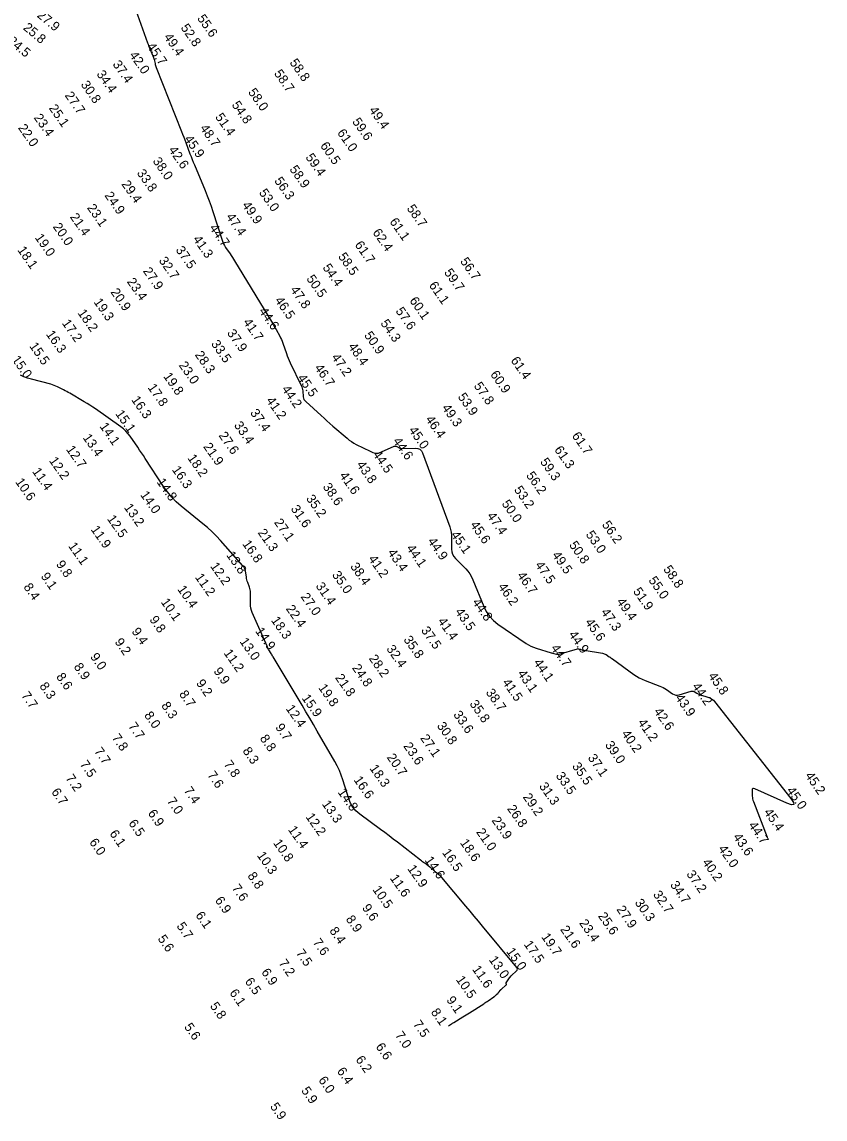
# Model space of a CAD drawing. Extents: x 988130 to 1132882, y 654656 to 841453.
# Drawn here: x 1039949 to 1040380, y 764740 to 765328 of the extents above; entities that cross this region are included whole.
import ezdxf

# ---------------------------------------------------------------- set-up
doc = ezdxf.new("R2010")
doc.units = 0
doc.layers.add('V-TOPO-MAJR', color=7, linetype='Continuous')
doc.layers.add('V-TOPO-SOUN', color=7, linetype='Continuous')

msp = doc.modelspace()

# ---------------------------------------------------------------- linework, layer by layer
at = {"layer": 'V-TOPO-MAJR'}
for points in [[(1040009.91, 765334.59), (1040016.16, 765317.1), (1040016.45, 765316.3), (1040016.76, 765315.49), (1040017.07, 765314.69), (1040017.4, 765313.9), (1040018.96, 765310.15), (1040019.16, 765309.64), (1040019.35, 765309.12), (1040019.51, 765308.61), (1040019.66, 765308.08), (1040020.2, 765305.96), (1040020.34, 765305.44), (1040020.5, 765304.92), (1040020.68, 765304.4), (1040020.87, 765303.89), (1040034.39, 765269.48), (1040034.97, 765267.99), (1040035.55, 765266.5), (1040036.12, 765265.01), (1040036.68, 765263.51), (1040038.93, 765257.53), (1040039.5, 765256.03), (1040040.08, 765254.54), (1040040.68, 765253.06), (1040041.29, 765251.58), (1040047.03, 765237.83), (1040048.16, 765235.03), (1040049.24, 765232.22), (1040050.26, 765229.38), (1040051.22, 765226.52), (1040056.18, 765211.2), (1040056.55, 765210.19), (1040056.98, 765209.21), (1040057.49, 765208.27), (1040058.06, 765207.36), (1040060.48, 765203.79), (1040061.08, 765202.9), (1040061.67, 765201.99), (1040062.25, 765201.08), (1040062.81, 765200.16), (1040083.13, 765166.66), (1040083.64, 765165.8), (1040084.15, 765164.94), (1040084.65, 765164.07), (1040085.14, 765163.2), (1040087.08, 765159.69), (1040087.54, 765158.8), (1040087.97, 765157.9), (1040088.36, 765156.98), (1040088.71, 765156.04), (1040090.68, 765150.35), (1040091.14, 765149.1), (1040091.63, 765147.85), (1040092.16, 765146.63), (1040092.72, 765145.41), (1040098.55, 765133.32), (1040098.85, 765132.61), (1040099.09, 765131.87), (1040099.27, 765131.12), (1040099.38, 765130.35), (1040099.68, 765127.24), (1040099.81, 765126.49), (1040100.08, 765125.8), (1040100.47, 765125.18), (1040100.99, 765124.63), (1040109.25, 765117.14), (1040110.83, 765115.72), (1040112.41, 765114.31), (1040114, 765112.91), (1040115.59, 765111.52), (1040123.17, 765104.95), (1040124.33, 765104), (1040125.56, 765103.13), (1040126.83, 765102.33), (1040128.16, 765101.62), (1040135.61, 765097.95), (1040135.96, 765097.79), (1040136.32, 765097.64), (1040136.68, 765097.5), (1040137.05, 765097.38), (1040138.55, 765096.93), (1040138.92, 765096.85), (1040139.29, 765096.84), (1040139.66, 765096.89), (1040140.02, 765097.01), (1040148.51, 765100.64), (1040148.85, 765100.74), (1040149.18, 765100.76), (1040149.51, 765100.69), (1040149.83, 765100.54), (1040151.11, 765099.74), (1040151.44, 765099.57), (1040151.77, 765099.45), (1040152.13, 765099.39), (1040152.5, 765099.37), (1040159.96, 765099.63), (1040161.22, 765099.51), (1040162.25, 765099.05), (1040163.06, 765098.27), (1040163.65, 765097.15), (1040178.27, 765057.35), (1040178.73, 765055.93), (1040179.05, 765054.49), (1040179.24, 765053.02), (1040179.29, 765051.54), (1040179.26, 765045.54), (1040179.38, 765044.09), (1040179.77, 765042.75), (1040180.43, 765041.52), (1040181.35, 765040.4), (1040186.82, 765034.89), (1040188.01, 765033.57), (1040189.05, 765032.15), (1040189.94, 765030.63), (1040190.69, 765029.02), (1040196.49, 765014.74), (1040197.85, 765011.95), (1040199.58, 765009.44), (1040201.66, 765007.22), (1040204.09, 765005.29), (1040219.2, 764994.92), (1040220.48, 764994.11), (1040221.81, 764993.41), (1040223.19, 764992.81), (1040224.62, 764992.32), (1040232.65, 764989.9), (1040233.01, 764989.79), (1040233.37, 764989.69), (1040233.74, 764989.59), (1040234.1, 764989.5), (1040235.57, 764989.14), (1040235.94, 764989.07), (1040236.31, 764989.05), (1040236.67, 764989.09), (1040237.03, 764989.17), (1040246.8, 764992.07), (1040246.9, 764992.09), (1040247.01, 764992.09), (1040247.12, 764992.08), (1040247.22, 764992.05), (1040247.65, 764991.89), (1040247.75, 764991.85), (1040247.86, 764991.81), (1040247.97, 764991.78), (1040248.08, 764991.75), (1040249.32, 764991.41), (1040249.57, 764991.35), (1040249.81, 764991.3), (1040250.06, 764991.25), (1040250.31, 764991.2), (1040260.18, 764989.62), (1040260.69, 764989.52), (1040261.18, 764989.36), (1040261.65, 764989.15), (1040262.1, 764988.9), (1040263.86, 764987.77), (1040264.29, 764987.48), (1040264.73, 764987.19), (1040265.16, 764986.89), (1040265.58, 764986.59), (1040276.95, 764978.28), (1040278.38, 764977.3), (1040279.88, 764976.43), (1040281.42, 764975.66), (1040283.03, 764975), (1040290.95, 764972.03), (1040291.87, 764971.65), (1040292.76, 764971.22), (1040293.63, 764970.73), (1040294.47, 764970.19), (1040297.77, 764967.92), (1040298.61, 764967.45), (1040299.49, 764967.21), (1040300.39, 764967.17), (1040301.34, 764967.35), (1040307.75, 764969.28), (1040308.16, 764969.36), (1040308.55, 764969.36), (1040308.93, 764969.27), (1040309.3, 764969.1), (1040310.77, 764968.25), (1040311.15, 764968.05), (1040311.53, 764967.87), (1040311.92, 764967.7), (1040312.32, 764967.56), (1040317.21, 764965.95), (1040318.12, 764965.57), (1040318.94, 764965.08), (1040319.69, 764964.47), (1040320.35, 764963.75), (1040361.16, 764911.79), (1040362.62, 764909.61), (1040362.77, 764908.46), (1040361.61, 764908.32), (1040359.15, 764909.2), (1040341.84, 764916.93), (1040341.23, 764917.1), (1040340.8, 764917.01), (1040340.55, 764916.65), (1040340.48, 764916.02), (1040340.55, 764912.97), (1040340.6, 764912.21), (1040340.71, 764911.46), (1040340.89, 764910.73), (1040341.14, 764910.01), (1040348.54, 764891.04)], [(1040177.68, 764789.83), (1040179.29, 764790.88), (1040179.56, 764791.05), (1040179.83, 764791.23), (1040180.1, 764791.4), (1040180.38, 764791.56), (1040185.26, 764794.54), (1040186.16, 764795.1), (1040187.06, 764795.66), (1040187.96, 764796.22), (1040188.86, 764796.78), (1040196.55, 764801.64), (1040197.13, 764802.01), (1040197.7, 764802.38), (1040198.27, 764802.76), (1040198.83, 764803.14), (1040201.88, 764805.25), (1040202.04, 764805.37), (1040202.19, 764805.48), (1040202.33, 764805.6), (1040202.48, 764805.73), (1040203.04, 764806.25), (1040203.18, 764806.38), (1040203.32, 764806.51), (1040203.45, 764806.64), (1040203.59, 764806.78), (1040204.16, 764807.37), (1040204.3, 764807.52), (1040204.44, 764807.66), (1040204.57, 764807.82), (1040204.7, 764807.97), (1040205.27, 764808.69), (1040205.42, 764808.85), (1040205.56, 764809.02), (1040205.72, 764809.17), (1040205.88, 764809.32), (1040208.55, 764811.67), (1040208.61, 764811.75), (1040208.65, 764811.82), (1040208.66, 764811.91), (1040208.65, 764812.01), (1040208.53, 764812.4), (1040208.51, 764812.5), (1040208.51, 764812.59), (1040208.54, 764812.68), (1040208.58, 764812.77), (1040210.24, 764815.43), (1040210.32, 764815.56), (1040210.41, 764815.68), (1040210.5, 764815.8), (1040210.6, 764815.92), (1040210.99, 764816.39), (1040211.09, 764816.5), (1040211.2, 764816.61), (1040211.3, 764816.72), (1040211.42, 764816.82), (1040214.08, 764819.22), (1040214.45, 764819.66), (1040214.59, 764820.12), (1040214.52, 764820.6), (1040214.21, 764821.09), (1040195.9, 764843.25), (1040193.67, 764845.95), (1040191.42, 764848.65), (1040189.17, 764851.33), (1040186.91, 764854.01), (1040174.01, 764869.26), (1040173.66, 764869.66), (1040173.29, 764870.04), (1040172.9, 764870.41), (1040172.49, 764870.76), (1040170.5, 764872.41), (1040170.26, 764872.62), (1040170.02, 764872.82), (1040169.79, 764873.03), (1040169.55, 764873.25), (1040168.62, 764874.1), (1040168.39, 764874.31), (1040168.14, 764874.52), (1040167.9, 764874.72), (1040167.65, 764874.91), (1040164.83, 764876.98), (1040164.28, 764877.39), (1040163.73, 764877.81), (1040163.18, 764878.22), (1040162.64, 764878.64), (1040150.21, 764888.23), (1040147.95, 764889.96), (1040145.69, 764891.68), (1040143.41, 764893.39), (1040141.13, 764895.08), (1040129.95, 764903.33), (1040127.98, 764905.04), (1040126.34, 764906.98), (1040125.05, 764909.16), (1040124.09, 764911.59), (1040120.94, 764921.78), (1040120.09, 764924.29), (1040119.09, 764926.75), (1040117.96, 764929.15), (1040116.7, 764931.48), (1040107.24, 764947.83), (1040105.21, 764951.32), (1040103.17, 764954.81), (1040101.12, 764958.28), (1040099.05, 764961.75), (1040083.53, 764987.65), (1040083.25, 764988.12), (1040082.97, 764988.59), (1040082.69, 764989.06), (1040082.41, 764989.53), (1040081.29, 764991.41), (1040081.02, 764991.89), (1040080.76, 764992.37), (1040080.52, 764992.86), (1040080.29, 764993.35), (1040072.3, 765011.43), (1040071.86, 765012.58), (1040071.55, 765013.76), (1040071.37, 765014.97), (1040071.31, 765016.2), (1040071.34, 765022.24), (1040071.32, 765022.94), (1040071.23, 765023.64), (1040071.08, 765024.32), (1040070.86, 765024.99), (1040069.89, 765027.64), (1040069.67, 765028.31), (1040069.47, 765028.99), (1040069.31, 765029.67), (1040069.19, 765030.37), (1040068.64, 765033.78), (1040068.47, 765034.56), (1040068.18, 765035.29), (1040067.8, 765035.97), (1040067.31, 765036.6), (1040055.31, 765050.08), (1040053.08, 765052.48), (1040050.76, 765054.78), (1040048.35, 765056.99), (1040045.86, 765059.11), (1040034.26, 765068.53), (1040031.58, 765070.89), (1040029.11, 765073.42), (1040026.84, 765076.14), (1040024.77, 765079.05), (1040014.91, 765094.13), (1040013.92, 765095.63), (1040012.92, 765097.12), (1040011.92, 765098.61), (1040010.9, 765100.09), (1040006.81, 765105.99), (1040005.73, 765107.41), (1040004.54, 765108.73), (1040003.25, 765109.93), (1040001.84, 765111.02), (1039988.28, 765120.65), (1039986.79, 765121.68), (1039985.28, 765122.67), (1039983.75, 765123.64), (1039982.2, 765124.56), (1039974.43, 765129.08), (1039973.62, 765129.54), (1039972.8, 765129.99), (1039971.97, 765130.44), (1039971.13, 765130.86), (1039967.78, 765132.56), (1039966.94, 765132.96), (1039966.07, 765133.31), (1039965.19, 765133.62), (1039964.29, 765133.88), (1039953.87, 765136.6), (1039951.85, 765137.2), (1039949.88, 765137.9), (1039947.96, 765138.73)]]:
    msp.add_lwpolyline(points, dxfattribs=at)

# ---------------------------------------------------------------- texts
at = {"layer": 'V-TOPO-SOUN'}
for s, rotation, p in [('27.9 ', 320, (1039956.54, 765331.26)), ('55.6 ', 305, (1040042.59, 765330.16)), ('25.8 ', 320, (1039949.06, 765324.59)), ('52.8 ', 305, (1040033.72, 765325.15)), ('24.5 ', 320, (1039940.83, 765317.29)), ('49.4 ', 305, (1040024.66, 765320.16)), ('45.7 ', 305, (1040015.5, 765315.12)), ('42.0 ', 305, (1040006.16, 765310.45)), ('58.8 ', 305, (1040092.16, 765306.46)), ('37.4 ', 305, (1039997.2, 765305.56)), ('58.7 ', 305, (1040083.78, 765300.63)), ('30.8 ', 305, (1039980.1, 765294.68)), ('34.4 ', 305, (1039988.59, 765300.27)), ('27.7 ', 305, (1039971.54, 765288.86)), ('58.0 ', 305, (1040069.86, 765290.61)), ('54.8 ', 305, (1040061.09, 765283.76)), ('23.4 ', 305, (1039954.92, 765276.94)), ('25.1 ', 305, (1039963.02, 765281.99)), ('51.4 ', 305, (1040052.21, 765277.27)), ('49.4 ', 305, (1040134.73, 765280.9)), ('22.0 ', 305, (1039946.52, 765271.42)), ('59.6 ', 305, (1040125.74, 765274.75)), ('48.7 ', 305, (1040044.02, 765271.3)), ('61.0 ', 305, (1040117.66, 765268.77)), ('45.9 ', 305, (1040035.62, 765265.46)), ('60.5 ', 305, (1040108.57, 765261.86)), ('38.0 ', 305, (1040018.67, 765253.62)), ('42.6 ', 305, (1040027.17, 765259.58)), ('59.4 ', 305, (1040100.7, 765255.66)), ('58.9 ', 305, (1040092.1, 765249.24)), ('33.8 ', 305, (1040010.2, 765247.2)), ('56.3 ', 305, (1040083.93, 765243.02)), ('29.4 ', 305, (1040001.96, 765241.22)), ('53.0 ', 305, (1040075.72, 765236.66)), ('24.9 ', 305, (1039992.89, 765235.16)), ('23.1 ', 305, (1039983.51, 765228.53)), ('49.9 ', 305, (1040066.63, 765229.95)), ('58.7 ', 305, (1040154.98, 765228.23)), ('20.0 ', 305, (1039965.17, 765218.39)), ('21.4 ', 305, (1039974.31, 765223.66)), ('47.4 ', 305, (1040058.07, 765223.66)), ('61.1 ', 305, (1040145.78, 765221.09)), ('19.0 ', 305, (1039955.49, 765212.58)), ('44.7 ', 305, (1040049.1, 765217.77)), ('62.4 ', 305, (1040136.68, 765215.31)), ('41.3 ', 305, (1040040.25, 765211.69)), ('61.7 ', 305, (1040127.09, 765208.68)), ('18.1 ', 305, (1039946.17, 765205.88)), ('37.5 ', 305, (1040031.05, 765205.95)), ('58.5 ', 305, (1040118.18, 765202.42)), ('27.9 ', 305, (1040013.51, 765194.62)), ('32.7 ', 305, (1040021.98, 765200.24)), ('54.4 ', 305, (1040109.86, 765196.48)), ('56.7 ', 305, (1040183.63, 765199.84)), ('23.4 ', 305, (1040004.86, 765188.93)), ('50.5 ', 305, (1040101.17, 765190.53)), ('59.7 ', 305, (1040175.05, 765193.88)), ('20.9 ', 305, (1039996.11, 765183.33)), ('47.8 ', 305, (1040092.5, 765184.56)), ('61.1 ', 305, (1040166.87, 765186.96)), ('19.3 ', 305, (1039987.06, 765178.02)), ('46.5 ', 305, (1040084.18, 765178.89)), ('60.1 ', 305, (1040156.45, 765178.75)), ('18.2 ', 305, (1039978.46, 765172.13)), ('44.6 ', 305, (1040075.64, 765173.15)), ('57.6 ', 305, (1040148.99, 765173.18)), ('17.2 ', 305, (1039970.03, 765166.68)), ('41.7 ', 305, (1040067.18, 765167.19)), ('54.3 ', 305, (1040140.91, 765166.64)), ('16.3 ', 305, (1039961.49, 765160.73)), ('37.9 ', 305, (1040058.57, 765161.39)), ('50.9 ', 305, (1040132.14, 765160.16)), ('15.5 ', 305, (1039952.53, 765154.39)), ('33.5 ', 305, (1040050.01, 765155.57)), ('28.3 ', 305, (1040041.33, 765149.71)), ('48.4 ', 305, (1040123.55, 765154.09)), ('15.0 ', 305, (1039943.1, 765147.21)), ('23.0 ', 305, (1040032.71, 765144.09)), ('47.2 ', 305, (1040114.55, 765148.34)), ('61.4 ', 305, (1040210.75, 765146.65)), ('19.8 ', 305, (1040024.41, 765138.16)), ('45.5 ', 305, (1040096.31, 765137.26)), ('46.7 ', 305, (1040105.47, 765142.68)), ('60.9 ', 305, (1040199.8, 765139.19)), ('17.8 ', 305, (1040016.02, 765132.14)), ('44.2 ', 305, (1040087.9, 765131.29)), ('57.8 ', 305, (1040190.97, 765133.02)), ('16.3 ', 305, (1040007.23, 765125.58)), ('41.2 ', 305, (1040079.56, 765125.13)), ('53.9 ', 305, (1040182.35, 765127.18)), ('37.4 ', 305, (1040070.97, 765118.61)), ('49.3 ', 305, (1040173.81, 765121.22)), ('15.1 ', 305, (1039998.67, 765118.08)), ('46.4 ', 305, (1040165.01, 765115.08)), ('14.1 ', 305, (1039990.22, 765111.33)), ('27.6 ', 305, (1040054.09, 765106.4)), ('33.4 ', 305, (1040062.3, 765111.95)), ('45.0 ', 305, (1040156.01, 765109.26)), ('13.4 ', 305, (1039981.21, 765105.26)), ('21.9 ', 305, (1040045.84, 765100.46)), ('44.6 ', 305, (1040147.55, 765103.44)), ('61.7 ', 305, (1040243.59, 765106.25)), ('12.7 ', 305, (1039972.26, 765098.98)), ('44.5 ', 305, (1040136.64, 765096.37)), ('61.3 ', 305, (1040234.14, 765098.76)), ('12.2 ', 305, (1039963.14, 765092.9)), ('18.2 ', 305, (1040037.39, 765094.3)), ('43.8 ', 305, (1040128.04, 765090.76)), ('59.3 ', 305, (1040226.51, 765092.29)), ('11.4 ', 305, (1039954.08, 765087.09)), ('16.3 ', 305, (1040029.02, 765088.08)), ('41.6 ', 305, (1040118.86, 765084.91)), ('56.2 ', 305, (1040219.05, 765084.98)), ('10.6 ', 305, (1039945, 765081.53)), ('14.8 ', 305, (1040020.86, 765081.45)), ('38.6 ', 305, (1040109.9, 765078.9)), ('53.2 ', 305, (1040212.52, 765077.3)), ('14.0 ', 305, (1040012.03, 765074.61)), ('35.2 ', 305, (1040100.98, 765072.58)), ('13.2 ', 305, (1040003.33, 765067.81)), ('31.6 ', 305, (1040092.76, 765067.07)), ('50.0 ', 305, (1040205.92, 765069.83)), ('12.5 ', 305, (1039994.23, 765061.72)), ('27.1 ', 305, (1040083.83, 765059.8)), ('47.4 ', 305, (1040198, 765063.28)), ('11.9 ', 305, (1039985.5, 765056.02)), ('21.3 ', 305, (1040075.07, 765054.32)), ('45.6 ', 305, (1040189.01, 765058.45)), ('53.0 ', 305, (1040251, 765053.27)), ('56.2 ', 305, (1040259.7, 765058.6)), ('16.8 ', 305, (1040066.8, 765048.28)), ('44.9 ', 305, (1040166.16, 765049.68)), ('45.1 ', 305, (1040178.63, 765053.13)), ('50.8 ', 305, (1040242.08, 765047.68)), ('11.1 ', 305, (1039973.4, 765047.12)), ('13.8 ', 305, (1040058.2, 765042.26)), ('43.4 ', 305, (1040144.7, 765043.57)), ('44.1 ', 305, (1040154.76, 765045.9)), ('9.8', 305, (1039966.84, 765037.35)), ('12.2 ', 305, (1040049.57, 765036.3)), ('38.4 ', 305, (1040124.67, 765036.19)), ('41.2 ', 305, (1040134.34, 765040.19)), ('47.5 ', 305, (1040223.82, 765036.93)), ('49.5 ', 305, (1040232.91, 765042.27)), ('9.1', 305, (1039958.68, 765030.86)), ('11.2 ', 305, (1040041.4, 765030.4)), ('35.0 ', 305, (1040114.88, 765031.69)), ('46.7 ', 305, (1040214.14, 765031.35)), ('58.8 ', 305, (1040292.6, 765034.67)), ('8.4', 305, (1039949.41, 765025.15)), ('31.4 ', 305, (1040106.12, 765025.64)), ('46.2 ', 305, (1040203.98, 765025.25)), ('55.0 ', 305, (1040284.69, 765028.75)), ('10.4 ', 305, (1040031.96, 765023.95)), ('27.0 ', 305, (1040098.08, 765019.95)), ('51.9 ', 305, (1040276.39, 765022.79)), ('10.1 ', 305, (1040023.08, 765017.06)), ('22.4 ', 305, (1040090.14, 765013.52)), ('44.8 ', 305, (1040190.14, 765016.97)), ('49.4 ', 305, (1040267.54, 765017.26)), ('9.8', 305, (1040016.97, 765007.63)), ('18.3 ', 305, (1040082.2, 765007.3)), ('43.5 ', 305, (1040180.9, 765011.82)), ('47.3 ', 305, (1040259.14, 765011.64)), ('9.4', 305, (1040007.39, 765001.28)), ('14.9 ', 305, (1040073.73, 765001.46)), ('37.5 ', 305, (1040162.65, 765001.93)), ('41.4 ', 305, (1040171.6, 765006.75)), ('45.6 ', 305, (1040250.64, 765006.21)), ('9.2', 305, (1039998.3, 764995.66)), ('13.0 ', 305, (1040065.36, 764995.88)), ('35.8 ', 305, (1040153.27, 764996.93)), ('44.9 ', 305, (1040241.8, 764999.65)), ('11.2 ', 305, (1040056.81, 764989.72)), ('32.4 ', 305, (1040144.05, 764992)), ('44.7 ', 305, (1040232.28, 764992.39)), ('9.0', 305, (1039985.18, 764987.7)), ('28.2 ', 305, (1040134.68, 764986.81)), ('44.1 ', 305, (1040223, 764984.58)), ('8.6', 305, (1039966.95, 764977.01)), ('8.9', 305, (1039976.36, 764982.34)), ('9.9', 305, (1040051.35, 764979.99)), ('24.8 ', 305, (1040125.66, 764981.74)), ('43.1 ', 305, (1040214.39, 764978.67)), ('8.3', 305, (1039957.95, 764972.01)), ('9.2', 305, (1040042.03, 764973.55)), ('21.8 ', 305, (1040116.56, 764976.49)), ('41.5 ', 305, (1040206.24, 764973.95)), ('45.8 ', 305, (1040316.67, 764977.39)), ('7.7', 305, (1039948.25, 764966.97)), ('8.7', 305, (1040032.88, 764967.65)), ('15.9 ', 305, (1040098.65, 764965.55)), ('19.8 ', 305, (1040107.56, 764971.11)), ('38.7 ', 305, (1040197.38, 764968.56)), ('44.2 ', 305, (1040308.05, 764971.81)), ('8.3', 305, (1040023.3, 764961.5)), ('12.4 ', 305, (1040090.09, 764959.92)), ('35.8 ', 305, (1040188.68, 764962.48)), ('43.9 ', 305, (1040298.95, 764965.76)), ('8.0', 305, (1040014.16, 764956.32)), ('33.6 ', 305, (1040179.95, 764956.7)), ('42.6 ', 305, (1040287.52, 764958.39)), ('7.7', 305, (1040005.61, 764950.48)), ('9.7', 305, (1040084.48, 764949.87)), ('30.8 ', 305, (1040171.16, 764950.7)), ('41.2 ', 305, (1040278.89, 764952.43)), ('7.8', 305, (1039996.78, 764944.28)), ('8.8', 305, (1040076.17, 764943.94)), ('27.1 ', 305, (1040162.23, 764944.06)), ('40.2 ', 305, (1040270.17, 764946.39)), ('7.7', 305, (1039987.34, 764937.04)), ('8.3', 305, (1040066.93, 764937.22)), ('23.6 ', 305, (1040153.17, 764939.79)), ('39.0 ', 305, (1040261.35, 764940.44)), ('7.5', 305, (1039979.65, 764930.08)), ('7.8', 305, (1040056.8, 764930.06)), ('20.7 ', 305, (1040144.27, 764933.79)), ('37.1 ', 305, (1040252.12, 764933.5)), ('7.6', 305, (1040048.04, 764924.28)), ('18.3 ', 305, (1040135.05, 764927.89)), ('33.5 ', 305, (1040234.92, 764923.89)), ('35.5 ', 305, (1040243.66, 764929.04)), ('7.2', 305, (1039971.99, 764922.59)), ('16.6 ', 305, (1040126.51, 764921.68)), ('31.3 ', 305, (1040225.96, 764918.27)), ('45.2 ', 305, (1040368.64, 764923.94)), ('6.7', 305, (1039964.35, 764915.21)), ('7.4', 305, (1040035.41, 764915.95)), ('14.8 ', 305, (1040117.97, 764915.06)), ('29.2 ', 305, (1040217.29, 764912.46)), ('45.0 ', 305, (1040358.69, 764915.96)), ('7.0', 305, (1040026.3, 764910.29)), ('13.3 ', 305, (1040109.49, 764908.71)), ('26.8 ', 305, (1040208.81, 764906.26)), ('6.9', 305, (1040016.09, 764903.75)), ('12.2 ', 305, (1040100.77, 764901.83)), ('45.4 ', 305, (1040346.52, 764904.34)), ('6.5', 305, (1040005.72, 764898.4)), ('11.4 ', 305, (1040091.32, 764895)), ('23.9 ', 305, (1040200.55, 764899.91)), ('44.7 ', 305, (1040338.24, 764897.31)), ('6.1', 305, (1039995.56, 764892.83)), ('21.0 ', 305, (1040192.21, 764893.71)), ('43.6 ', 305, (1040330.01, 764891.04)), ('6.0', 305, (1039984.72, 764888.23)), ('10.8 ', 305, (1040083.36, 764887.84)), ('18.6 ', 305, (1040183.56, 764887.96)), ('42.0 ', 305, (1040322.06, 764884.67)), ('10.3 ', 305, (1040074.62, 764881.18)), ('14.6 ', 305, (1040164.63, 764878.63)), ('16.5 ', 305, (1040173.96, 764882.7)), ('12.9 ', 305, (1040155.33, 764874.03)), ('37.2 ', 305, (1040305.01, 764871.17)), ('40.2 ', 305, (1040313.49, 764877.41)), ('8.8', 305, (1040069.55, 764870.19)), ('11.6 ', 305, (1040145.95, 764868.95)), ('34.7 ', 305, (1040296.26, 764865.41)), ('7.6', 305, (1040061.15, 764863.64)), ('10.5 ', 305, (1040136.63, 764862.83)), ('32.7 ', 305, (1040287.08, 764860.21)), ('6.9', 305, (1040052.1, 764857.06)), ('30.3 ', 305, (1040277.3, 764855.82)), ('6.1', 305, (1040041.67, 764849.03)), ('9.6', 305, (1040131, 764853.04)), ('25.6 ', 305, (1040257.61, 764848.64)), ('27.9 ', 305, (1040267.52, 764852.19)), ('5.7', 305, (1040031.52, 764843.27)), ('8.9', 305, (1040122.31, 764846.96)), ('21.6 ', 305, (1040237.32, 764841.45)), ('23.4 ', 305, (1040247.5, 764844.84)), ('5.6', 305, (1040021.38, 764836.46)), ('8.4', 305, (1040113.5, 764840.73)), ('19.7 ', 305, (1040227.18, 764837.46)), ('7.6', 305, (1040104.61, 764834.54)), ('17.5 ', 305, (1040217.82, 764833.45)), ('7.2', 305, (1040086.3, 764823.39)), ('7.5', 305, (1040095.54, 764828.79)), ('13.0 ', 305, (1040199.05, 764825.2)), ('15.0 ', 305, (1040208.35, 764829.63)), ('6.9', 305, (1040076.99, 764818.5)), ('11.6 ', 305, (1040190.07, 764820.11)), ('6.5', 305, (1040068.14, 764813.53)), ('10.5 ', 305, (1040181.37, 764814.55)), ('6.1', 305, (1040059.89, 764807.42)), ('5.8', 305, (1040049.43, 764800.4)), ('9.1', 305, (1040176.26, 764803.6)), ('8.1', 305, (1040167.94, 764797.08)), ('5.6', 305, (1040035.59, 764789.18)), ('7.5', 305, (1040158.36, 764790.64)), ('7.0', 305, (1040148.74, 764784.72)), ('6.6', 305, (1040138.33, 764778.55)), ('6.2', 305, (1040127.58, 764771.67)), ('6.4', 305, (1040117.55, 764765.43)), ('6.0', 305, (1040107.6, 764760.6)), ('5.9', 305, (1040098.39, 764755.02)), ('5.9', 305, (1040081.67, 764746.44))]:
    msp.add_text(s, height=5, rotation=rotation, dxfattribs=at).set_placement(p)

doc.saveas('drawing.dxf')
